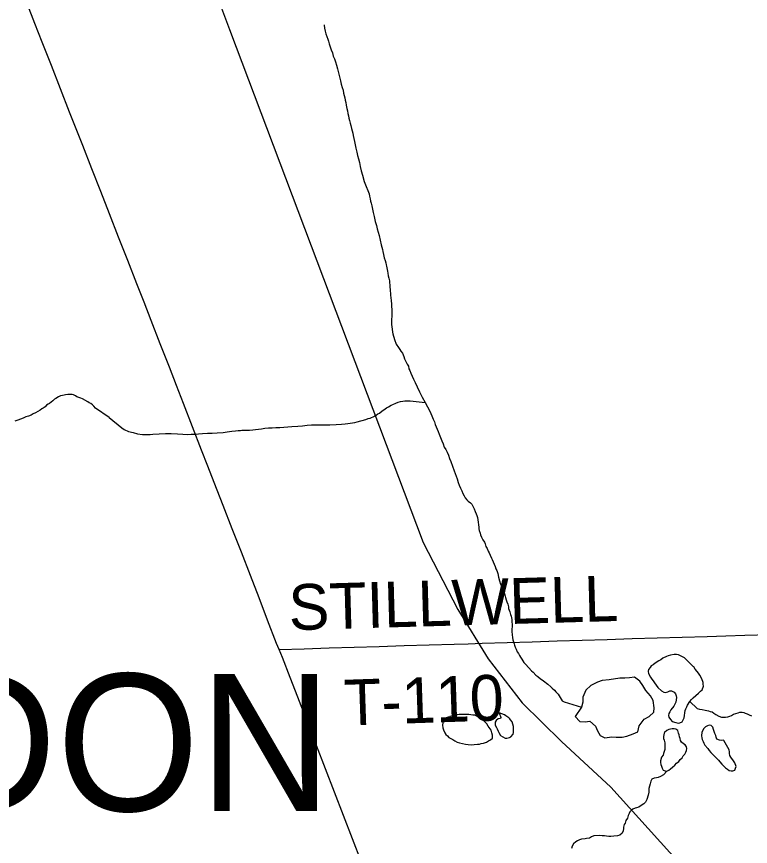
# Model space of a CAD drawing. Extents: x 103424 to 286016, y 38711 to 110967.
# Drawn here: x 166271 to 171115, y 86206 to 91682 of the extents above; entities that cross this region are included whole.
import ezdxf

# ---------------------------------------------------------------- set-up
doc = ezdxf.new("R2010")
doc.units = 0
for name, color, linetype in [('GM_X_Minor_Lake', 7, 'Continuous'), ('GM_X_Minor_River', 7, 'Continuous'), ('GM_X_Rail_Line', 7, 'Continuous'), ('GM_X_State_Route', 7, 'Continuous'), ('GM_X_Township_Road', 7, 'Continuous'), ('GM_X_Township_Road_Text', 7, 'Continuous'), ('GM_X_Township_Text', 7, 'Continuous')]:
    doc.layers.add(name, color=color, linetype=linetype)

msp = doc.modelspace()

# ---------------------------------------------------------------- linework, layer by layer
at = {"layer": 'GM_X_Minor_Lake'}
for points in [[(170737.6, 87393.5), (170679.6, 87450.5), (170639.2, 87470.3), (170627, 87472.2), (170610.9, 87472.1), (170586.8, 87467.8), (170572.7, 87463.6), (170560.7, 87459.5), (170536.6, 87447.2), (170522.6, 87437), (170510.6, 87430.8), (170486.6, 87414.4), (170472.6, 87404.2), (170460.6, 87398.1), (170452.6, 87385.9), (170442.7, 87373.7), (170440.8, 87361.6), (170440.8, 87359.6)], [(170440.8, 87359.6), (170442.9, 87347.5), (170455.2, 87323.4), (170463.4, 87309.3), (170473.6, 87297.3), (170481.8, 87285.3), (170492, 87269.3), (170504.2, 87255.2), (170528.6, 87231.3), (170542.8, 87223.3), (170554.9, 87221.4), (170569, 87225.6), (170583, 87231.7), (170595.1, 87231.8), (170611.3, 87223.9), (170621.5, 87211.9), (170625.6, 87199.9), (170627.8, 87187.8), (170625.9, 87173.6), (170622, 87157.5), (170616.1, 87143.3), (170610.2, 87131.1), (170590.3, 87106.7), (170582.3, 87094.6), (170576.4, 87082.4), (170574.5, 87070.3), (170576.6, 87058.2), (170586.8, 87042.2), (170599.1, 87030.2), (170623.3, 87022.3), (170637.4, 87018.4), (170649.5, 87020.5), (170665.5, 87028.8), (170671.5, 87040.9), (170677.4, 87053.1), (170685, 87101.5), (170688.9, 87113.7), (170694.8, 87125.8), (170698.7, 87138), (170714.6, 87162.3), (170726.6, 87174.5), (170736.6, 87186.7), (170772.5, 87217.3), (170784.5, 87229.5), (170796.5, 87239.7)], [(170796.5, 87239.7), (170804.3, 87264), (170804.2, 87276.1), (170802.1, 87288.2), (170793.8, 87312.3), (170781.5, 87336.4), (170771.3, 87348.4), (170763.1, 87360.5), (170750.9, 87374.5), (170740.6, 87390.5), (170737.6, 87393.5)], [(169958.7, 87063.3), (169988.6, 87028.9), (170024.9, 87028.7), (170055.1, 87032.6), (170093.1, 86998.1), (170105, 86967.8), (170122.9, 86937.4), (170155, 86923.1), (170199.3, 86929), (170229.5, 86926.8), (170267.7, 86926.6), (170300, 86932.5), (170340.3, 86948.4), (170372.6, 86962.4), (170380.9, 87000.7), (170413.3, 87044.9), (170445.6, 87062.9), (170478, 87090.9), (170480.2, 87121.2), (170472.4, 87167.6), (170456.5, 87200), (170424.5, 87234.5), (170404.6, 87266.8), (170384.7, 87297.2), (170350.6, 87321.6), (170316.4, 87317.7), (170286.2, 87315.9), (170254, 87316.1), (170252.8, 87315.9)], [(170252.8, 87315.9), (170183.5, 87304.3), (170137.2, 87300.5), (170104.9, 87290.6), (170060.5, 87266.6), (170028.1, 87236.5), (170009.7, 87190.2), (170009.5, 87157.9), (169999.3, 87123.7), (169958.7, 87063.3)], [(169456.5, 87087.8), (169466.8, 87055.5), (169464.8, 87049.4), (169450.7, 87047.3), (169436.6, 87037.2), (169430.6, 87025), (169430.7, 87004.8), (169438.9, 86990.6), (169443, 86980.6), (169449.1, 86966.4), (169455.2, 86956.4), (169465.5, 86938.2), (169479.7, 86928.2), (169495.9, 86920.1), (169508, 86920.2), (169524.1, 86924.3), (169534.2, 86928.4), (169548.2, 86946.7), (169550.2, 86956.8), (169550.1, 86971), (169550, 86985.1), (169549.9, 86997.3), (169545.8, 87013.4), (169541.7, 87027.6), (169531.5, 87041.7), (169525.8, 87047.3)], [(169525.8, 87047.3), (169519.3, 87053.7), (169501, 87067.8), (169490.9, 87073.8), (169456.5, 87087.8)], [(169089, 87029.9), (169087.2, 87027.3), (169085.2, 87021.3), (169083.3, 87005.1), (169083.4, 86988.9), (169089.5, 86974.8), (169097.7, 86954.6), (169103.8, 86944.5), (169116, 86934.5), (169124.2, 86924.4), (169136.3, 86918.4), (169150.5, 86910.4), (169164.7, 86902.3), (169178.9, 86894.3), (169195.1, 86888.3), (169213.3, 86884.4), (169233.5, 86880.4), (169251.7, 86878.5), (169271.9, 86876.6), (169292.1, 86878.7), (169314.3, 86880.8), (169326.4, 86880.9), (169336.5, 86885), (169352.7, 86887.1), (169372.8, 86893.3), (169386.9, 86901.4), (169399, 86909.6), (169413, 86919.7), (169413, 86929.8), (169412.9, 86940), (169408.8, 86956.1), (169402.6, 86972.3), (169396.5, 86982.4), (169384.3, 86998.5), (169374.1, 87014.6), (169361.9, 87026.7), (169347.7, 87040.8), (169321.3, 87056.8), (169305.1, 87066.8), (169295, 87070.8), (169282.8, 87072.8), (169268.7, 87074.7), (169256.5, 87076.7), (169242.4, 87076.6), (169228.3, 87076.6), (169216.2, 87076.5), (169204, 87076.4), (169191.9, 87076.4), (169181.8, 87074.3), (169171.7, 87074.3), (169161.6, 87072.2), (169151.5, 87070.1), (169141.5, 87066), (169131.4, 87061.9), (169129.6, 87061.3)], [(169129.6, 87061.3), (169119.3, 87057.8), (169103.2, 87045.6), (169090.8, 87033.9), (169089, 87029.9)], [(170563.9, 86703.1), (170575.9, 86709.2), (170587.9, 86717.4), (170599.9, 86729.6), (170615.9, 86741.9), (170627.9, 86754.1), (170641.9, 86766.3), (170651.8, 86778.5), (170663.8, 86790.7), (170671.7, 86802.9), (170681.7, 86815.1), (170689.6, 86827.2), (170693.5, 86839.4), (170695.4, 86851.5), (170693.3, 86863.6), (170685.1, 86875.6), (170673, 86881.6), (170660.8, 86893.6), (170652.6, 86905.6), (170650.5, 86917.7), (170646.3, 86929.7), (170644.2, 86941.8), (170640.1, 86953.9), (170635.9, 86970), (170623.7, 86980), (170611.6, 86981.9), (170599.5, 86981.8), (170575.4, 86977.5), (170563.4, 86971.3), (170547.4, 86957.1), (170544.9, 86952)], [(170940, 86904.4), (170934.6, 86906.1), (170922.6, 86904), (170910.5, 86905.9), (170894.3, 86913.8), (170888.1, 86925.9), (170886, 86938), (170879.8, 86950), (170875.7, 86964.1), (170871.5, 86976.1), (170867.3, 86992.3), (170855.1, 87004.2), (170843, 87006.2), (170831, 87002), (170819, 86993.8), (170807, 86983.6), (170795.1, 86959.3), (170791.3, 86935.1), (170793.5, 86923), (170797.6, 86910.9), (170803.8, 86898.9), (170807.9, 86886.8), (170814.1, 86874.8), (170834.4, 86850.7), (170842.6, 86838.7), (170852.9, 86824.6)], [(170544.9, 86952), (170541.6, 86930.8), (170541.7, 86918.7), (170545.8, 86906.6), (170549.1, 86888.4)], [(170549.1, 86888.4), (170550.5, 86844.1), (170546.6, 86832), (170540.6, 86819.8), (170538.7, 86807.7), (170528.8, 86795.5), (170521, 86771.3), (170521.1, 86759.1), (170523.2, 86747.1), (170527.3, 86735), (170533.5, 86723), (170539.7, 86708.9), (170551.8, 86705), (170563.9, 86703.1)], [(171020.9, 86733.4), (171012.6, 86757.5), (171002.4, 86769.6), (170986.1, 86793.6), (170979.9, 86805.7), (170977.8, 86817.7), (170977.7, 86829.8), (170975.5, 86841.9), (170940, 86904.4)], [(170852.9, 86824.6), (170903.7, 86774.7), (170913.9, 86762.7), (170926.1, 86748.7), (170950.5, 86724.7), (170962.7, 86714.7), (170974.8, 86706.8), (170986.9, 86704.9), (170999, 86705), (171011.1, 86709.1), (171017, 86721.3), (171020.9, 86733.4)]]:
    msp.add_lwpolyline(points, dxfattribs=at)
at = {"layer": 'GM_X_Minor_River'}
for points in [[(168301.5, 91628.3), (168301.5, 91626.3), (168303.7, 91606.1), (168307.8, 91585.9), (168312, 91567.7), (168318.2, 91551.6), (168324.3, 91533.4), (168330.5, 91519.3), (168334.6, 91503.1), (168340.8, 91482.9), (168347, 91462.7), (168355.2, 91442.5), (168361.4, 91422.3), (168369.6, 91404.2), (168375.8, 91384), (168381.9, 91361.8), (168388.2, 91337.5), (168408.8, 91258.8), (168413, 91236.5), (168419.2, 91214.3), (168425.4, 91196.1), (168429.5, 91178), (168433.7, 91161.8), (168437.8, 91145.7), (168439.9, 91131.5), (168444, 91115.3), (168446.2, 91097.2), (168450.4, 91074.9), (168454.5, 91060.8), (168456.6, 91042.6), (168460.8, 91028.5), (168464.9, 91012.3), (168469, 90996.1), (168473.2, 90980), (168477.3, 90963.8), (168481.5, 90943.6), (168485.6, 90927.5), (168489.7, 90913.3), (168491.9, 90897.2), (168498, 90877), (168502.2, 90858.8), (168506.4, 90836.6), (168510.5, 90814.3), (168516.8, 90788.1), (168520.9, 90765.9), (168527.1, 90743.6), (168533.3, 90719.4), (168539.6, 90693.1), (168545.8, 90664.9), (168554.1, 90636.6), (168564.4, 90594.2), (168578.8, 90561.9), (168589, 90533.6), (168597.2, 90513.4), (168601.4, 90497.3), (168605.5, 90479.1), (168607.6, 90465), (168611.7, 90450.8), (168615.9, 90432.6), (168620.1, 90412.4), (168624.2, 90390.2), (168630.5, 90363.9), (168638.8, 90329.6), (168647, 90303.4), (168651.2, 90281.1), (168657.4, 90258.9), (168663.6, 90236.7), (168678.1, 90176.1), (168682.2, 90159.9), (168686.3, 90145.8), (168688.4, 90131.7), (168692.6, 90111.5), (168696.8, 90091.3), (168702.9, 90073.1), (168707.1, 90056.9), (168711.2, 90044.8), (168713.3, 90034.7), (168715.4, 90024.6), (168717.5, 90012.5), (168719.5, 90002.4), (168721.6, 89988.2), (168723.8, 89972.1), (168727.9, 89955.9), (168732.1, 89937.7), (168732.1, 89923.6), (168734.2, 89913.5), (168734.3, 89895.3), (168736.4, 89883.1), (168736.5, 89871), (168738.6, 89856.9), (168738.7, 89840.7), (168740.8, 89828.6), (168743, 89806.3), (168745.1, 89786.1), (168745.2, 89765.9), (168747.3, 89751.8), (168747.4, 89739.6), (168747.5, 89729.5), (168747.6, 89713.3), (168747.7, 89699.2), (168745.7, 89689.1)], [(168745.7, 89689.1), (168745.7, 89678.9), (168745.8, 89666.8), (168745.9, 89650.6), (168750.2, 89620.3), (168752.3, 89600.1), (168754.4, 89588), (168764.7, 89551.6), (168777, 89521.4), (168791.3, 89499.2), (168801.5, 89485.1), (168807.6, 89475), (168817.8, 89460.9), (168821.9, 89450.8), (168828, 89438.7), (168832.2, 89424.6), (168838.3, 89410.4), (168844.4, 89398.3), (168848.5, 89388.2), (168856.7, 89376.1), (168860.8, 89358), (168867, 89345.9), (168873.1, 89329.7), (168881.3, 89309.5), (168891.6, 89289.4), (168901.8, 89267.2), (168914.1, 89238.9), (168930.5, 89206.6), (168948.8, 89170.3), (168967.2, 89136), (168983.6, 89105.8), (168997.9, 89077.5), (169012.2, 89047.3), (169020.4, 89025.1), (169028.6, 89006.9), (169034.8, 88990.8), (169041, 88974.6), (169047.1, 88958.5), (169053.3, 88944.3), (169059.4, 88926.2), (169069.7, 88904), (169077.9, 88881.8), (169086.1, 88863.6), (169094.3, 88841.4), (169104.5, 88825.3), (169112.7, 88807.1), (169120.9, 88786.9), (169129.1, 88766.7), (169137.3, 88746.6), (169159.9, 88684), (169166, 88667.8), (169172.2, 88649.7), (169178.4, 88631.5), (169186.6, 88607.3), (169192.8, 88589.1), (169201, 88570.9), (169209.2, 88552.8), (169217.4, 88534.6), (169225.5, 88518.5), (169231.7, 88506.4), (169241.9, 88492.3), (169252, 88484.2), (169266.2, 88472.2), (169276.4, 88464.1), (169290.7, 88433.9), (169298.9, 88415.7), (169305, 88399.5), (169309.1, 88389.5), (169313.3, 88375.3), (169315.4, 88361.2), (169317.5, 88345), (169319.6, 88328.8), (169321.7, 88312.7), (169321.8, 88300.5), (169323.9, 88290.4), (169330.1, 88272.3), (169334.2, 88262.2), (169340.3, 88246), (169348.5, 88227.9), (169358.7, 88213.8), (169364.8, 88201.7), (169369, 88185.5), (169377.1, 88171.4), (169383.3, 88155.2), (169389.4, 88143.1), (169397.6, 88127), (169405.8, 88108.8), (169409.9, 88098.7), (169430.4, 88052.3), (169434.5, 88038.2), (169440.6, 88026.1), (169446.8, 88005.9), (169453, 87981.7), (169459.3, 87957.4), (169465.4, 87937.2), (169471.6, 87923.1), (169477.7, 87911), (169481.8, 87896.9), (169488, 87884.8), (169494.1, 87866.6), (169498.3, 87848.4)], [(166882, 89035.8), (166791.6, 89098.6), (166781.3, 89110.5), (166771, 89120.4), (166760.8, 89128.3), (166750.6, 89134.2), (166740.4, 89140.1), (166705.8, 89159.7), (166695.6, 89163.5), (166681.4, 89167.3), (166669.2, 89173.2), (166659, 89179), (166646.8, 89184.9), (166636.6, 89188.7), (166622.5, 89188.5), (166608.4, 89188.2), (166594.3, 89186), (166584.3, 89183.8), (166574.2, 89181.6), (166560.1, 89179.3), (166546.1, 89173), (166530.2, 89162.6), (166520.2, 89156.4), (166510.3, 89146.1), (166498.3, 89137.8), (166488.4, 89129.5), (166478.4, 89123.3), (166468.4, 89117), (166458.5, 89106.8), (166446.6, 89098.5), (166436.5, 89094.2), (166426.6, 89084), (166410.6, 89075.6), (166394.7, 89067.2), (166380.6, 89060.9), (166366.7, 89052.6), (166348.6, 89046.2), (166330.6, 89039.8), (166314.6, 89031.5), (166296.5, 89025.1), (166278.5, 89018.7), (166258.4, 89012.3)], [(166882, 89035.8), (166964.4, 88968.4), (166980.6, 88956.3), (167008.9, 88944.3), (167039.3, 88936.4), (167069.6, 88928.4), (167102, 88924.6), (167130.3, 88924.7), (167152.5, 88924.8), (167170.7, 88926.9), (167253.4, 88931.4), (167291.8, 88931.6), (167332.3, 88927.7), (167368.6, 88925.9), (167398.9, 88924), (167423.2, 88926.2), (167445.4, 88926.3), (167471.6, 88928.4), (167497.9, 88930.6), (167530.2, 88932.8), (167562.5, 88932.9), (167594.8, 88935.1), (167633.2, 88937.3), (167661.4, 88941.5), (167691.7, 88945.7), (167715.9, 88947.8), (167734.1, 88949.9), (167748.3, 88950), (167758.3, 88952.1), (167778.5, 88952.2), (167794.7, 88952.3), (167808.8, 88952.3), (167831, 88954.5), (167847.2, 88956.6), (167867.4, 88958.7), (167887.6, 88960.8), (167909.8, 88965), (167934, 88967.1), (167958.2, 88967.2), (167982.5, 88969.4), (168008.7, 88969.5), (168035, 88971.7), (168061.2, 88973.8), (168087.5, 88976), (168127.8, 88980.2), (168158.1, 88982.4), (168188.4, 88986.6), (168216.7, 88988.7), (168249, 88988.9), (168289.4, 88987.1), (168337.9, 88987.3), (168380.3, 88989.5), (168414.6, 88991.7), (168438.9, 88993.9), (168457, 88996), (168473.2, 88998.1), (168487.3, 89002.2), (168503.4, 89004.3), (168519.6, 89008.4), (168576, 89022.9), (168592.2, 89029), (168604.3, 89031.1), (168614.3, 89037.2), (168624.4, 89041.3), (168644.5, 89051.5), (168654.6, 89059.7), (168666.7, 89065.8), (168684.8, 89080), (168694.8, 89086.1), (168712.9, 89100.4), (168725, 89106.5), (168743.1, 89116.7), (168755.2, 89122.8), (168773.3, 89131), (168789.5, 89137.2), (168805.6, 89141.3), (168819.7, 89143.4), (168833.9, 89145.5), (168854.1, 89145.6), (168868.2, 89145.7), (168967.2, 89136)], [(169498.3, 87848.4), (169502.4, 87832.3), (169506.6, 87820.1), (169512.7, 87804), (169516.9, 87785.8), (169518.9, 87775.7), (169523, 87765.6), (169527.2, 87753.5), (169531.3, 87735.3), (169535.4, 87725.2), (169537.5, 87713.1), (169539.6, 87703), (169539.7, 87686.8), (169541.8, 87670.7), (169541.9, 87656.5), (169540, 87640.3), (169540.1, 87624.1), (169542.2, 87601.9), (169544.4, 87583.7), (169546.5, 87569.6), (169550.6, 87555.4), (169554.7, 87543.3), (169556.8, 87533.2), (169562.9, 87521.1), (169569.1, 87507), (169575.2, 87490.8), (169583.4, 87478.8), (169589.5, 87466.6), (169597.7, 87454.6), (169605.8, 87440.4), (169620.1, 87420.3), (169632.3, 87406.2), (169670.9, 87363.9), (169681.1, 87355.9), (169697.4, 87335.7), (169711.6, 87327.7), (169729.8, 87311.6), (169740, 87305.6), (169758.2, 87291.5), (169768.4, 87283.5), (169778.5, 87275.5), (169796.8, 87259.4), (169807, 87249.3), (169821.2, 87237.2), (169831.4, 87225.2), (169845.6, 87211.1), (169859.9, 87188.9), (169872.1, 87166.7), (169886.3, 87160.7), (169999.3, 87123.7)], [(170714.6, 87162.3), (170763.3, 87116.5), (170779.5, 87110.5), (170795.6, 87108.6), (170815.9, 87104.7), (170828, 87102.7), (170838.1, 87100.7), (170850.3, 87096.7), (170862.4, 87092.7), (170874.6, 87084.7), (170886.7, 87076.7), (170907, 87064.7), (170925.2, 87058.7), (170939.4, 87058.7), (170949.5, 87058.8), (170965.6, 87060.9), (170979.7, 87065), (170989.8, 87069.1), (171003.9, 87077.3), (171018, 87083.4), (171034.1, 87087.5), (171046.2, 87091.6), (171060.4, 87091.7), (171070.5, 87089.7), (171080.6, 87085.7), (171092.8, 87079.7), (171106.9, 87073.7), (171121.1, 87067.7)], [(170563.9, 86703.1), (170541.7, 86678.6), (170521.6, 86666.4), (170505.5, 86660.2), (170495.4, 86658.2), (170479.2, 86656), (170465.1, 86649.9), (170457.1, 86635.7), (170453.2, 86617.5), (170449.3, 86603.3), (170445.3, 86587.1), (170443.4, 86562.9), (170439.5, 86542.6), (170431.6, 86514.3), (170421.6, 86498), (170411.6, 86485.8), (170399.5, 86479.7), (170377.4, 86463.4), (170363.3, 86459.3), (170353.2, 86457.2), (170339.1, 86451.1), (170327, 86442.9), (170319, 86432.8), (170315, 86422.7), (170309, 86410.5), (170303.1, 86392.3), (170293.1, 86376), (170287.1, 86359.8), (170281.1, 86349.7), (170277.2, 86333.5), (170277.2, 86323.4), (170275.3, 86309.2), (170267.3, 86293), (170253.3, 86278.8), (170237.1, 86274.7), (170212.9, 86272.5), (170192.7, 86270.4), (170180.6, 86270.3), (170164.4, 86272.3), (170152.3, 86274.2), (170136.1, 86276.2), (170117.9, 86278.1), (170081.6, 86275.9), (170065.5, 86267.7), (170053.4, 86259.6), (170033.2, 86257.5), (170023.1, 86255.4), (170000.9, 86253.3), (169986.8, 86249.1), (169972.7, 86243), (169962.6, 86234.9), (169946.6, 86222.7), (169938.6, 86206.4), (169934.6, 86192.3)]]:
    msp.add_lwpolyline(points, dxfattribs=at)
at = {"layer": 'GM_X_Rail_Line'}
msp.add_lwpolyline([(167584.5, 91845.8), (167676.7, 91597.4), (168954.7, 88210.3), (169184.4, 87768.9), (169383.8, 87442.5), (169607.4, 87152.3), (169867.3, 86898.4), (170193.6, 86596.1), (170767.7, 85961.4)], dxfattribs=at)
at = {"layer": 'GM_X_State_Route'}
msp.add_lwpolyline([(168547.9, 86102), (168488.4, 86256), (168429, 86410), (168369.5, 86564), (168310, 86717.9), (168250.5, 86871.9), (168218.6, 86954.6), (168186.7, 87037.3), (168126.8, 87191.1), (168076.1, 87321.2), (168025.5, 87451.3), (168003.5, 87505.3), (167987.1, 87545.5), (167927.6, 87699.5), (167871, 87846.4), (167814.3, 87993.2), (167754.4, 88147), (167694.4, 88300.8), (167634.5, 88454.6), (167574.5, 88608.3), (167533.2, 88714.3), (167491.9, 88820.3), (167432.2, 88974.1), (167372.5, 89128), (167325.9, 89248.1), (167279.4, 89368.1), (167219.4, 89521.9), (167159.4, 89675.6), (167112, 89797.2), (167064.5, 89918.8), (167004.3, 90072.5), (166944.1, 90226.2), (166884, 90379.9), (166825.7, 90528.7), (166767.4, 90677.4), (166707.3, 90831.2), (166664.1, 90941.7), (166620.9, 91052.1), (166560.6, 91205.8), (166500.4, 91359.5), (166440.1, 91513.1), (166391.2, 91637.6), (166342.4, 91762.1)], dxfattribs=at)
msp.add_lwpolyline([(168547.9, 86102), (168488.4, 86256), (168429, 86410), (168369.5, 86564), (168310, 86717.9), (168250.5, 86871.9), (168218.6, 86954.6), (168186.7, 87037.3), (168126.8, 87191.1), (168076.1, 87321.2), (168025.5, 87451.3), (168003.5, 87505.3), (167987.1, 87545.5), (167927.6, 87699.5), (167871, 87846.4), (167814.3, 87993.2), (167754.4, 88147), (167694.4, 88300.8), (167634.5, 88454.6), (167574.5, 88608.3), (167533.2, 88714.3), (167491.9, 88820.3), (167432.2, 88974.1), (167372.5, 89128), (167325.9, 89248.1), (167279.4, 89368.1), (167219.4, 89521.9), (167159.4, 89675.6), (167112, 89797.2), (167064.5, 89918.8), (167004.3, 90072.5), (166944.1, 90226.2), (166884, 90379.9), (166825.7, 90528.7), (166767.4, 90677.4), (166707.3, 90831.2), (166664.1, 90941.7), (166620.9, 91052.1), (166560.6, 91205.8), (166500.4, 91359.5), (166440.1, 91513.1), (166391.2, 91637.6), (166342.4, 91762.1)], dxfattribs=at)
at = {"layer": 'GM_X_Township_Road'}
msp.add_lwpolyline([(168003.5, 87505.3), (168168.5, 87510.4), (168333.5, 87515.4), (168498.5, 87520.5), (168663.5, 87525.5), (168828.5, 87530.5), (168993.5, 87535.6), (169158.5, 87540.6), (169251.4, 87543.5), (169344.3, 87546.3), (169509.3, 87551.4), (169674.3, 87556.4), (169839.3, 87561.5), (170004.3, 87566.6), (170169.3, 87571.7), (170334.3, 87576.7), (170499.3, 87581.8), (170664.3, 87586.8), (170829.3, 87591.9), (170953.5, 87595.7), (171077.7, 87599.5), (171242.7, 87604.5)], dxfattribs=at)

# ---------------------------------------------------------------- texts
at = {"layer": 'GM_X_Township_Road_Text'}
for s, rotation, p in [('STILLWELL', 1.6152, (168070, 87632.2)), ('T-110', 1.9297, (168436.8, 87003.2))]:
    msp.add_text(s, height=301.87, rotation=rotation, dxfattribs=at).set_placement(p)
at = {"layer": 'GM_X_Township_Text'}
msp.add_text('CLARIDON', height=905.61, rotation=0, dxfattribs=at).set_placement((162094, 86438.8))

doc.saveas('drawing.dxf')
